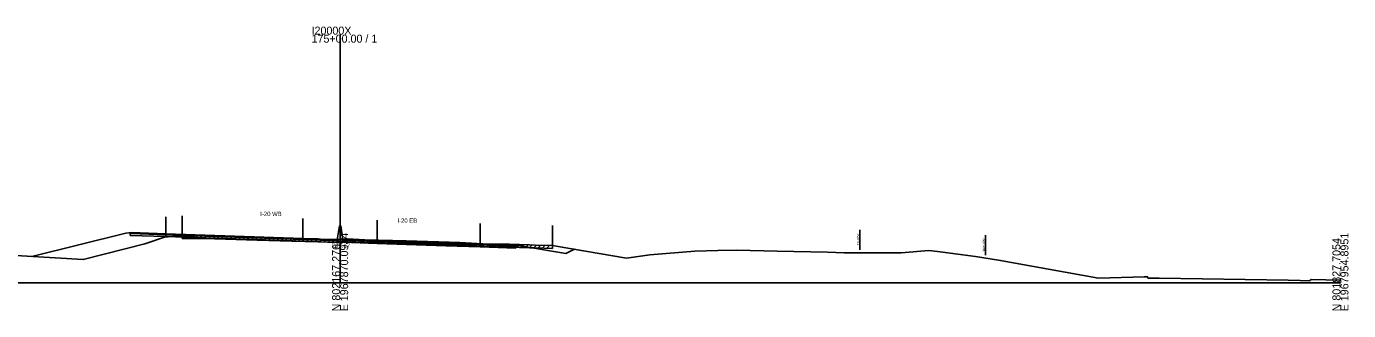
# Model space of a CAD drawing. Extents: x -4026 to 9638, y -10 to 19609.
# Drawn here: x 4240.2 to 4702.8, y 16490.3 to 16589.5 of the extents above; entities that cross this region are included whole.
import ezdxf

# ---------------------------------------------------------------- set-up
doc = ezdxf.new("R2010")
doc.units = 0
for name, color, linetype in [('RD_EX_Road', 7, 'Continuous'), ('RD_GPK_XS_Cell', 7, 'Continuous'), ('RD_PD_ALT1_TrvlWay', 7, 'Continuous'), ('RD_TX_Misc1', 7, 'Continuous'), ('RD_XS_Base', 7, 'Continuous'), ('RD_XS_ExGround', 7, 'Continuous'), ('RD_XS_ExPaveRet', 7, 'Continuous'), ('RD_XS_ExRW', 7, 'Continuous'), ('RD_XS_Greenside', 7, 'Continuous'), ('RD_XS_MedBWall', 7, 'Continuous'), ('RD_XS_NewRW', 7, 'Continuous'), ('RD_XS_Pave', 7, 'Continuous'), ('RD_XS_PaveOvlay', 7, 'Continuous'), ('RD_XS_TieSlope', 7, 'Continuous'), ('RD_XS_TX_Elev_EX', 7, 'Continuous')]:
    doc.layers.add(name, color=color, linetype=linetype)

msp = doc.modelspace()

# ---------------------------------------------------------------- linework, layer by layer
at = {"layer": 'RD_EX_Road'}
for p, q in [((4294.77, 16523.39), (4294.77, 16516.39)), ((4424.26, 16519.99), (4424.26, 16512.99))]:
    msp.add_line(p, q, dxfattribs=at)
at = {"layer": 'RD_GPK_XS_Cell'}
for p, q in [((4350, 16500), (4350, 16586.62)), ((4000, 16500), (4350, 16500)), ((4350, 16500), (4700, 16500))]:
    msp.add_line(p, q, dxfattribs=at)
at = {"layer": 'RD_PD_ALT1_TrvlWay'}
for p, q in [((4289, 16522.96), (4289, 16515.96)), ((4337, 16522.41), (4337, 16515.41)), ((4363, 16521.89), (4363, 16514.89)), ((4399, 16520.67), (4399, 16513.67))]:
    msp.add_line(p, q, dxfattribs=at)
at = {"layer": 'RD_XS_Base'}
for points in [[(4276.5, 16516.53), (4276.5, 16517.2)], [(4276.5, 16517.2), (4277, 16517.19), (4289, 16516.77)], [(4289, 16516.1), (4276.5, 16516.53)], [(4337, 16515.14), (4313, 16515.96), (4289, 16516.77)], [(4289, 16516.77), (4289, 16516.1)], [(4289, 16516.77), (4289, 16516.77), (4289, 16516.1), (4289, 16516.1)], [(4289, 16516.1), (4313, 16515.29), (4337, 16514.47)], [(4337, 16514.47), (4337, 16515.14)], [(4349, 16514.67), (4337, 16515.14)], [(4351, 16514.16), (4351, 16514.83)], [(4351, 16514.83), (4363, 16514.41)], [(4337, 16514.47), (4349, 16514)], [(4349, 16514), (4349, 16514.67)], [(4363, 16513.74), (4351, 16514.16)], [(4363, 16513.74), (4363, 16514.41)], [(4363, 16514.41), (4387, 16513.6), (4399, 16513.19)], [(4399, 16512.52), (4387, 16512.93), (4363, 16513.74)], [(4399, 16513.19), (4399, 16513.19), (4399, 16512.52), (4399, 16512.52)], [(4399, 16512.52), (4399, 16513.19)], [(4411.5, 16512.69), (4411, 16512.71), (4399, 16513.19)], [(4399, 16512.52), (4411.5, 16512.02)], [(4411.5, 16512.02), (4411.5, 16512.69)]]:
    msp.add_lwpolyline(points, dxfattribs=at)
at = {"layer": 'RD_XS_ExGround'}
msp.add_lwpolyline([(4228.65, 16509.96), (4260.12, 16508.06), (4281.66, 16513.53), (4288.51, 16515.91), (4289.83, 16516.03), (4292.89, 16516.26), (4294.77, 16516.39), (4297.18, 16516.41), (4302.8, 16516.39), (4306.13, 16516.28), (4320.99, 16515.81), (4333.08, 16515.5), (4342.33, 16515.28), (4343.11, 16515.25), (4348.01, 16515.04), (4350, 16515.17), (4351.65, 16515.28), (4352.12, 16515.32), (4352.63, 16515.29), (4358.62, 16515.02), (4373.07, 16514.59), (4391.9, 16514.03), (4397.95, 16513.72), (4399.9, 16513.62), (4409.21, 16513.41), (4416.24, 16513.23), (4418.25, 16513.16), (4424.26, 16512.99), (4425.53, 16512.78), (4450.15, 16508.61), (4458.36, 16509.72), (4474.07, 16511.04), (4482.16, 16511.29), (4488.84, 16511.36), (4502.93, 16511.03), (4520.55, 16510.7), (4526.39, 16510.47), (4546.26, 16510.45), (4556.03, 16511.2), (4559.05, 16510.89), (4559.98, 16510.82), (4572.36, 16509.13), (4580.36, 16507.86), (4615.35, 16501.63), (4631.37, 16502.09), (4632.52, 16502.08), (4632.62, 16501.63), (4636.53, 16501.58), (4681.69, 16500.85), (4685.9, 16500.79), (4689.14, 16500.69), (4689.77, 16501.13), (4700, 16500.94)], dxfattribs=at)
at = {"layer": 'RD_XS_ExPaveRet'}
for p, q in [((4294.77, 16515.39), (4295.77, 16516.4)), ((4294.77, 16515.39), (4294.77, 16516.39)), ((4294.77, 16515.39), (4297.18, 16515.41)), ((4296.27, 16515.4), (4297.27, 16516.41)), ((4297.18, 16515.41), (4302.8, 16515.39)), ((4297.77, 16515.4), (4298.76, 16516.4)), ((4299.27, 16515.4), (4300.26, 16516.4)), ((4300.77, 16515.4), (4301.76, 16516.4)), ((4302.27, 16515.4), (4303.25, 16516.38)), ((4302.8, 16515.39), (4306.13, 16515.28)), ((4303.77, 16515.36), (4304.73, 16516.33)), ((4305.27, 16515.31), (4306.23, 16516.28)), ((4306.13, 16515.28), (4320.99, 16514.81)), ((4306.77, 16515.26), (4307.74, 16516.23)), ((4308.27, 16515.21), (4309.24, 16516.18)), ((4309.77, 16515.17), (4310.74, 16516.14)), ((4311.27, 16515.12), (4312.24, 16516.09)), ((4312.77, 16515.07), (4313.74, 16516.04)), ((4314.27, 16515.02), (4315.24, 16515.99)), ((4315.77, 16514.98), (4316.74, 16515.95)), ((4317.27, 16514.93), (4318.24, 16515.9)), ((4318.77, 16514.88), (4319.74, 16515.85)), ((4320.27, 16514.84), (4321.24, 16515.81)), ((4320.99, 16514.81), (4333.08, 16514.5)), ((4321.77, 16514.79), (4322.74, 16515.77)), ((4323.27, 16514.76), (4324.24, 16515.73)), ((4324.77, 16514.72), (4325.74, 16515.69)), ((4326.27, 16514.68), (4327.24, 16515.65)), ((4327.77, 16514.64), (4328.74, 16515.62)), ((4329.27, 16514.6), (4330.24, 16515.58)), ((4330.77, 16514.56), (4331.74, 16515.54)), ((4332.27, 16514.52), (4333.24, 16515.5)), ((4333.77, 16514.49), (4334.74, 16515.46)), ((4335.27, 16514.45), (4336.24, 16515.43)), ((4336.77, 16514.41), (4337.74, 16515.39)), ((4338.27, 16514.38), (4339.24, 16515.35)), ((4339.77, 16514.34), (4340.74, 16515.32)), ((4341.27, 16514.3), (4342.24, 16515.28)), ((4342.77, 16514.26), (4343.73, 16515.22)), ((4344.27, 16514.2), (4345.22, 16515.16)), ((4345.77, 16514.13), (4346.72, 16515.09)), ((4347.27, 16514.07), (4348.25, 16515.05)), ((4348.77, 16514.09), (4349.84, 16515.16)), ((4350.27, 16514.19), (4351.34, 16515.26)), ((4351.77, 16514.29), (4352.76, 16515.29)), ((4353.27, 16514.27), (4354.22, 16515.22)), ((4354.77, 16514.2), (4355.72, 16515.15)), ((4356.27, 16514.13), (4357.22, 16515.09)), ((4357.77, 16514.06), (4358.72, 16515.02)), ((4359.27, 16514), (4360.24, 16514.97)), ((4360.77, 16513.96), (4361.74, 16514.93)), ((4362.27, 16513.91), (4363.24, 16514.89)), ((4363.77, 16513.87), (4364.74, 16514.84)), ((4365.27, 16513.83), (4366.24, 16514.8)), ((4333.08, 16514.5), (4342.33, 16514.28)), ((4342.33, 16514.28), (4343.11, 16514.25)), ((4343.11, 16514.25), (4348.01, 16514.04)), ((4348.01, 16514.04), (4350, 16514.17)), ((4350, 16514.17), (4351.65, 16514.28)), ((4351.65, 16514.28), (4352.12, 16514.32)), ((4352.12, 16514.32), (4352.63, 16514.29)), ((4352.63, 16514.29), (4358.62, 16514.02)), ((4358.62, 16514.02), (4373.07, 16513.59)), ((4366.77, 16513.78), (4367.74, 16514.75)), ((4368.27, 16513.74), (4369.24, 16514.71)), ((4369.77, 16513.69), (4370.74, 16514.66)), ((4371.27, 16513.65), (4372.24, 16514.62)), ((4372.77, 16513.6), (4373.74, 16514.57)), ((4373.07, 16513.59), (4391.9, 16513.03)), ((4374.27, 16513.56), (4375.24, 16514.53)), ((4375.77, 16513.51), (4376.74, 16514.48)), ((4377.27, 16513.47), (4378.24, 16514.44)), ((4378.77, 16513.42), (4379.74, 16514.39)), ((4380.27, 16513.38), (4381.24, 16514.35)), ((4381.77, 16513.33), (4382.74, 16514.3)), ((4383.27, 16513.29), (4384.24, 16514.26)), ((4384.77, 16513.24), (4385.74, 16514.21)), ((4386.27, 16513.2), (4387.24, 16514.17)), ((4387.77, 16513.15), (4388.74, 16514.12)), ((4389.27, 16513.11), (4390.24, 16514.08)), ((4390.77, 16513.06), (4391.74, 16514.03)), ((4391.9, 16513.03), (4397.95, 16512.72)), ((4392.27, 16513.01), (4393.22, 16513.96)), ((4393.77, 16512.93), (4394.72, 16513.88)), ((4395.27, 16512.85), (4396.22, 16513.81)), ((4396.77, 16512.78), (4397.72, 16513.73)), ((4397.95, 16512.72), (4399.9, 16512.62)), ((4398.27, 16512.7), (4399.22, 16513.65)), ((4399.77, 16512.63), (4400.74, 16513.6)), ((4399.9, 16512.62), (4409.21, 16512.41)), ((4401.27, 16512.59), (4402.24, 16513.57)), ((4402.77, 16512.56), (4403.74, 16513.53)), ((4404.27, 16512.52), (4405.24, 16513.5)), ((4405.77, 16512.49), (4406.74, 16513.47)), ((4407.27, 16512.45), (4408.24, 16513.43)), ((4408.77, 16512.42), (4409.74, 16513.4)), ((4409.21, 16512.41), (4416.24, 16512.23)), ((4410.27, 16512.38), (4411.24, 16513.36)), ((4411.77, 16512.34), (4412.74, 16513.32)), ((4413.27, 16512.31), (4414.24, 16513.28)), ((4414.77, 16512.27), (4415.74, 16513.24)), ((4416.24, 16512.23), (4418.25, 16512.16)), ((4416.27, 16512.23), (4417.24, 16513.2)), ((4417.77, 16512.18), (4418.74, 16513.15)), ((4418.25, 16512.16), (4424.26, 16511.99)), ((4419.27, 16512.14), (4420.24, 16513.11)), ((4420.77, 16512.09), (4421.74, 16513.07)), ((4422.27, 16512.05), (4423.24, 16513.02)), ((4424.26, 16512.99), (4424.26, 16511.99))]:
    msp.add_line(p, q, dxfattribs=at)
at = {"layer": 'RD_XS_ExRW'}
msp.add_line((4531.87, 16511.46), (4531.87, 16518.46), dxfattribs=at)
at = {"layer": 'RD_XS_Greenside'}
for points in [[(4275, 16517.36), (4242.15, 16509.15)], [(4277, 16517.52), (4275, 16517.36)], [(4411, 16513.04), (4413, 16512.88)], [(4413, 16512.88), (4429, 16510.21)]]:
    msp.add_lwpolyline(points, dxfattribs=at)
at = {"layer": 'RD_XS_MedBWall'}
for points in [[(4349, 16515), (4349.75, 16519.82), (4350.25, 16519.82), (4351, 16515.15)], [(4349, 16514), (4349, 16515)], [(4351, 16515.15), (4351, 16514)], [(4351, 16514), (4349, 16514)]]:
    msp.add_lwpolyline(points, dxfattribs=at)
at = {"layer": 'RD_XS_NewRW'}
msp.add_line((4575.79, 16509.59), (4575.79, 16516.59), dxfattribs=at)
at = {"layer": 'RD_XS_Pave'}
for points in [[(4277, 16517.19), (4277, 16517.35)], [(4277, 16517.35), (4289, 16516.94)], [(4289, 16516.77), (4277, 16517.19)], [(4289, 16516.94), (4289, 16516.94), (4289, 16516.77), (4289, 16516.77)], [(4289, 16516.77), (4289, 16516.94)], [(4289, 16516.94), (4313, 16516.13), (4337, 16515.31)], [(4337, 16515.14), (4313, 16515.96), (4289, 16516.77)], [(4337, 16515.31), (4349, 16514.84)], [(4337, 16515.14), (4337, 16515.31)], [(4349, 16514.67), (4337, 16515.14)], [(4349, 16514.84), (4349, 16514.67)], [(4363, 16514.58), (4351, 16515)], [(4351, 16515), (4351, 16514.83)], [(4351, 16514.83), (4363, 16514.41)], [(4399, 16513.36), (4387, 16513.76), (4363, 16514.58)], [(4363, 16514.58), (4363, 16514.41)], [(4363, 16514.41), (4387, 16513.6), (4399, 16513.19)], [(4399, 16513.36), (4399, 16513.36), (4399, 16513.19), (4399, 16513.19)], [(4399, 16513.19), (4399, 16513.36)], [(4411, 16512.88), (4399, 16513.36)], [(4399, 16513.19), (4411, 16512.71)], [(4411, 16512.71), (4411, 16512.88)]]:
    msp.add_lwpolyline(points, dxfattribs=at)
at = {"layer": 'RD_XS_PaveOvlay'}
for points in [[(4277, 16517.35), (4277, 16517.52)], [(4277, 16517.52), (4289, 16517.11)], [(4289, 16516.94), (4277, 16517.35)], [(4289, 16517.11), (4289, 16516.94)], [(4289, 16517.11), (4313, 16516.3), (4337, 16515.48)], [(4289, 16517.11), (4289, 16517.11), (4289, 16516.94), (4289, 16516.94)], [(4337, 16515.31), (4313, 16516.13), (4289, 16516.94)], [(4337, 16515.48), (4337, 16515.31)], [(4337, 16515.48), (4349, 16515)], [(4349, 16514.84), (4337, 16515.31)], [(4349, 16515), (4349, 16514.84)], [(4363, 16514.75), (4351, 16515.15)], [(4351, 16515.15), (4351, 16515)], [(4351, 16515), (4363, 16514.58)], [(4399, 16513.52), (4387, 16513.93), (4363, 16514.75)], [(4363, 16514.75), (4363, 16514.58)], [(4363, 16514.58), (4387, 16513.76), (4399, 16513.36)], [(4399, 16513.36), (4399, 16513.52)], [(4399, 16513.52), (4399, 16513.52), (4399, 16513.36), (4399, 16513.36)], [(4399, 16513.52), (4411, 16513.04)], [(4411, 16512.88), (4399, 16513.36)], [(4411, 16513.04), (4411, 16512.88)]]:
    msp.add_lwpolyline(points, dxfattribs=at)
at = {"layer": 'RD_XS_TieSlope'}
msp.add_lwpolyline([(4429, 16510.21), (4431.96, 16511.69)], dxfattribs=at)

# ---------------------------------------------------------------- texts
at = {"layer": 'RD_GPK_XS_Cell'}
for s, p in [('I20000X', (4340, 16586.62)), ('175+00.00 / 1', (4340, 16583.82))]:
    msp.add_text(s, height=2.8, dxfattribs=at).set_placement(p)
for s, p in [('N 802167.2767', (4350, 16490)), ('E 1967870.0934', (4352.8, 16490)), ('N 801827.7054', (4700, 16490)), ('E 1967954.8951', (4702.8, 16490))]:
    msp.add_text(s, height=2.8, rotation=90, dxfattribs=at).set_placement(p)
at = {"layer": 'RD_TX_Misc1'}
for s, p in [('I-20 WB', (4322.06, 16523.3)), ('I-20 EB', (4370.06, 16520.93))]:
    msp.add_text(s, height=1.5, dxfattribs=at).set_placement(p)
at = {"layer": 'RD_XS_ExRW'}
msp.add_text('EX. R/W ', height=0.75, rotation=90, dxfattribs=at).set_placement((4531.58, 16513.14))
at = {"layer": 'RD_XS_NewRW'}
msp.add_text('NEW R/W ', height=0.75, rotation=90, dxfattribs=at).set_placement((4575.52, 16510.73))
at = {"layer": 'RD_XS_TX_Elev_EX'}
msp.add_text('292.17', height=1.5, dxfattribs=at).set_placement((4347.11, 16512.17))

doc.saveas('drawing.dxf')
